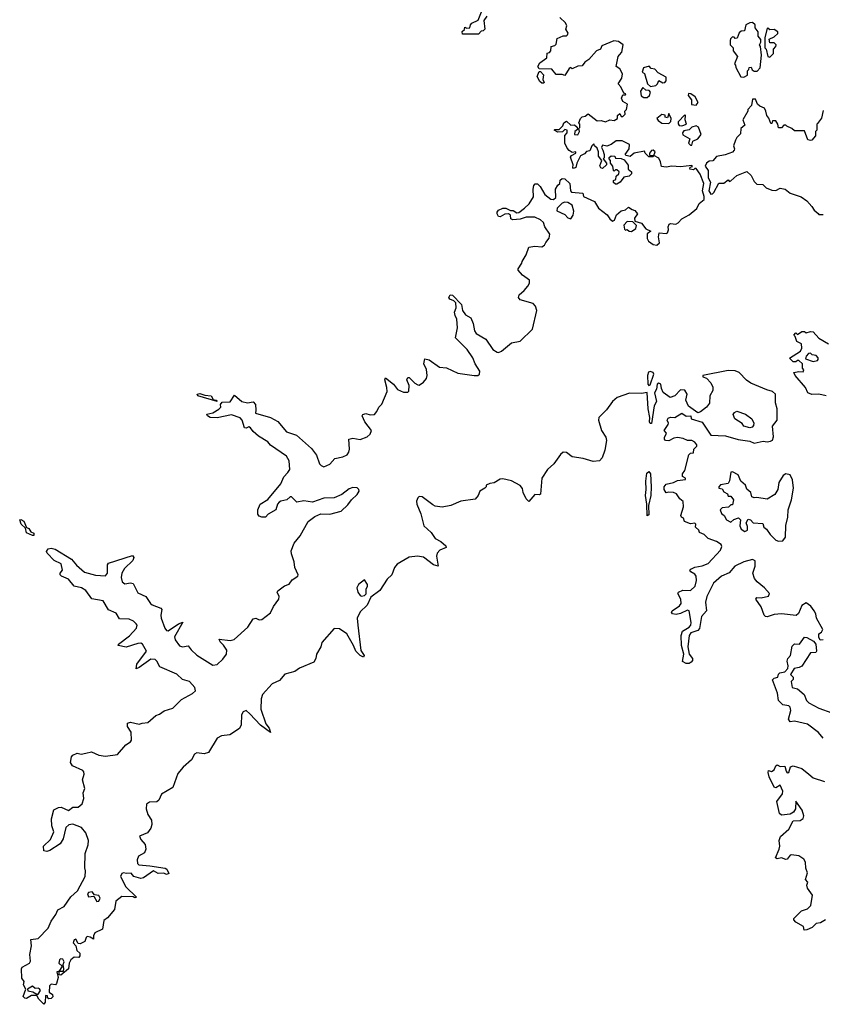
# Model space of a CAD drawing. Extents: x 2106670 to 2323771, y 35271 to 224896.
# Tile 294 of 419: x 2234917 to 2240478, y 145270 to 152090. Entities that reach past the tile are written whole.
import ezdxf

# ---------------------------------------------------------------- set-up
doc = ezdxf.new("R2010")
doc.units = 0

msp = doc.modelspace()

# ---------------------------------------------------------------- linework, layer by layer
at = {"layer": '0CON20XD'}
for points in [[(2238152.5, 152115), (2238132.5, 152085), (2238140, 152025), (2238128.3, 152011.7), (2238115, 152010), (2238095, 151990), (2237985, 151990), (2237983, 152007), (2237998.3, 152021.7), (2238001.7, 152038.3), (2238015, 152030), (2238036.7, 152033.3), (2238040, 152055), (2238050, 152065), (2238093, 152087), (2238120, 152155)], [(2238563.3, 150546.7), (2238584.3, 150575.7), (2238590.5, 150605), (2238555.6, 150655), (2238545.8, 150685.8), (2238525, 150703.6), (2238485, 150720.8), (2238425, 150721.9), (2238385, 150708.8), (2238334, 150704), (2238320, 150710), (2238317.5, 150735), (2238304.2, 150744.2), (2238277.8, 150742.2), (2238245, 150724), (2238235, 150726.7), (2238224.1, 150744.1), (2238224.2, 150755.8), (2238235, 150770), (2238265, 150784), (2238285, 150783.8), (2238317, 150767), (2238335, 150767.5), (2238361.2, 150751.2), (2238375, 150753.8), (2238415, 150783.3), (2238446.8, 150813.2), (2238476.8, 150863.2), (2238473.9, 150916.1), (2238478.3, 150941.7), (2238488.3, 150951.7), (2238505, 150952.5), (2238522.5, 150935), (2238555, 150878.8), (2238596.4, 150846.4), (2238615, 150843.8), (2238632.3, 150857.7), (2238630, 150915), (2238645, 150942.5), (2238660, 150955), (2238661.7, 150978.3), (2238675, 150990), (2238695, 150987.5), (2238727.5, 150955), (2238732.5, 150905), (2238740, 150895), (2238818.3, 150888.3), (2238822.5, 150865), (2238899.3, 150829.3), (2238927.5, 150785), (2238988.3, 150738.3), (2239005, 150710), (2239025, 150693.3), (2239038.8, 150701.2), (2239052, 150738), (2239085, 150766.7), (2239115, 150772.5), (2239135, 150790), (2239160, 150775), (2239178.3, 150768.3), (2239197.5, 150745), (2239177.5, 150715), (2239180, 150695), (2239225, 150680), (2239255, 150640), (2239290, 150625), (2239263.9, 150606.1), (2239264.2, 150575), (2239272.9, 150555), (2239305, 150532.9), (2239332.5, 150527.5), (2239350, 150545), (2239342.5, 150585), (2239346.7, 150613.3), (2239395, 150608.8), (2239405, 150613.8), (2239413, 150633), (2239410, 150655), (2239417, 150673), (2239425, 150677.5), (2239463, 150673), (2239478.3, 150681.7), (2239505, 150710), (2239555, 150737.5), (2239607.7, 150782.3), (2239623.6, 150816.4), (2239658.8, 150845), (2239660, 150865), (2239646.7, 150905), (2239656.7, 150955), (2239630.7, 151020.7), (2239605, 151060), (2239595, 151060), (2239585, 151050), (2239560, 151055), (2239561.7, 151068.3), (2239578.3, 151071.7), (2239575, 151080), (2239495, 151070), (2239435, 151076.2), (2239395, 151068.8), (2239363, 151073), (2239357.5, 151105), (2239345, 151130), (2239310, 151150), (2239320, 151175), (2239307, 151187), (2239295, 151182.5), (2239280, 151165), (2239281.7, 151151.7), (2239310, 151150), (2239305, 151140), (2239275, 151140), (2239250, 151165), (2239245, 151180), (2239174, 151166), (2239147, 151143), (2239118.3, 151148.3), (2239112.5, 151155), (2239140, 151195), (2239142.5, 151225), (2239091.4, 151251.4), (2239050, 151250), (2239015, 151224), (2238986.1, 151213.9), (2238955, 151220), (2238947.5, 151205), (2238956.7, 151185), (2238967.5, 151155), (2238967, 151133), (2238960, 151125), (2238982.5, 151095), (2238982.5, 151085), (2238955, 151060), (2238943.6, 151063.6), (2238937, 151077), (2238950, 151115), (2238927.5, 151145), (2238926.7, 151175), (2238918.8, 151198.8), (2238900, 151215), (2238895, 151230), (2238880, 151215), (2238868.3, 151181.7), (2238845, 151177.5), (2238829.3, 151160.7), (2238803.6, 151146.4), (2238777.5, 151095), (2238770, 151065), (2238755, 151060), (2238750, 151065), (2238752.5, 151085), (2238733.3, 151136.7), (2238740, 151150), (2238770, 151165), (2238770, 151175), (2238745, 151170), (2238723.6, 151183.6), (2238709.3, 151199.3), (2238694.2, 151234.2), (2238693.6, 151286.4), (2238710, 151305), (2238710, 151325), (2238695, 151330), (2238677, 151313), (2238645, 151310), (2238620, 151325), (2238625, 151330), (2238655, 151330), (2238680, 151355), (2238687.5, 151375), (2238706.4, 151386.4), (2238735, 151360), (2238761.7, 151361.7), (2238780, 151345), (2238781.7, 151328.3), (2238762.5, 151315), (2238760, 151295), (2238785, 151292.5), (2238796.7, 151315), (2238790, 151335), (2238797, 151343), (2238797.5, 151365), (2238790, 151375), (2238803.3, 151405), (2238815, 151417.5), (2238835, 151422.5), (2238855, 151437.5), (2238918.3, 151388.3), (2238945, 151392.5), (2238975, 151382.5), (2239005, 151396.7), (2239035, 151392.5), (2239060, 151405), (2239060, 151425), (2239075, 151440), (2239085, 151420), (2239095, 151420), (2239112.5, 151435), (2239110, 151455), (2239121.7, 151468.3), (2239127.5, 151505), (2239095, 151522.5), (2239087.5, 151545), (2239095, 151570), (2239115, 151570), (2239117.5, 151575), (2239101.7, 151581.7), (2239082.5, 151625), (2239062.5, 151645), (2239090, 151685), (2239092.5, 151715), (2239075, 151750), (2239050, 151765), (2239063.3, 151835), (2239073, 151847), (2239090, 151865), (2239097.5, 151915), (2239065, 151937.5), (2239033, 151943), (2238950.7, 151909.3), (2238940, 151885), (2238912.5, 151875), (2238860, 151815), (2238833.6, 151796.4), (2238815, 151770), (2238785, 151767.5), (2238745, 151750), (2238735, 151757.5), (2238725, 151752.5), (2238695, 151702.5), (2238675, 151710), (2238635, 151710), (2238605, 151746.7), (2238515, 151750), (2238507.5, 151765), (2238520, 151790), (2238570, 151825), (2238571.7, 151858.3), (2238588.3, 151861.7), (2238597, 151873), (2238600, 151905), (2238625, 151910), (2238635, 151920), (2238641.7, 151958.3), (2238683, 151977), (2238705, 151977.5), (2238712.5, 151985), (2238716.4, 151996.4), (2238700, 152025), (2238707, 152047), (2238698.3, 152068.3), (2238660, 152105)], [(2239935, 151692), (2239960, 151705), (2239960, 151735), (2239970, 151745), (2239971.7, 151758.3), (2239985, 151760), (2239991.7, 151741.7), (2240005, 151732.5), (2240027, 151733), (2240047.5, 151755), (2240057.5, 151845), (2240050, 151905), (2240042.5, 151915), (2240052.5, 151935), (2240053, 151953), (2240032.5, 151975), (2240032.5, 152005), (2240013, 152033), (2240012.5, 152055), (2239995, 152070), (2239975, 152067.5), (2239947, 152053), (2239938.3, 152011.7), (2239915, 152010), (2239901.7, 151998.3), (2239888.3, 151961.7), (2239875, 151960), (2239868.3, 151968.3), (2239855, 151970), (2239842.5, 151957.5), (2239840, 151945), (2239840, 151915), (2239860, 151895), (2239860, 151875), (2239890, 151835), (2239870, 151785), (2239877.5, 151775), (2239878.3, 151758.3), (2239913.3, 151693.3), (2239935, 151692)], [(2240115, 151830), (2240140, 151855), (2240140, 151885), (2240157, 151903), (2240157.5, 151915), (2240145, 151930), (2240115, 151930), (2240110, 151955), (2240145, 151970), (2240170, 151995), (2240170, 152005), (2240145, 152022.5), (2240115, 152020), (2240108.3, 152028.3), (2240095, 152030), (2240080, 151965), (2240080, 151895), (2240090, 151885), (2240100, 151835), (2240115, 151830)], [(2239287, 151627), (2239325, 151633.3), (2239336.7, 151645), (2239345, 151667.5), (2239372.5, 151652.5), (2239386.7, 151655), (2239396.1, 151666.1), (2239395, 151692.5), (2239341.7, 151721.7), (2239317, 151747), (2239291.7, 151751.7), (2239277.5, 151767.5), (2239240, 151755), (2239230, 151725), (2239247, 151717), (2239267.5, 151645), (2239287, 151627)], [(2238545, 151650), (2238535, 151650), (2238520.7, 151660.7), (2238502.5, 151695), (2238515, 151730), (2238525, 151730), (2238547, 151707), (2238542.5, 151675), (2238550, 151655), (2238545, 151650)], [(2239265, 151550), (2239280, 151565), (2239287, 151587), (2239278.3, 151598.3), (2239255, 151602.5), (2239235, 151620), (2239217.5, 151595), (2239223, 151563), (2239240.7, 151550.7), (2239265, 151550)], [(2239605, 151496.7), (2239616.7, 151515), (2239597.5, 151555), (2239567, 151577), (2239551.2, 151578.8), (2239547.5, 151565), (2239572.5, 151535), (2239571.7, 151501.7), (2239605, 151496.7)], [(2240485, 151460), (2240471.7, 151408.3), (2240445, 151370), (2240440, 151365), (2240440, 151325), (2240430, 151315), (2240430, 151285), (2240405, 151256.2), (2240395, 151252.5), (2240378, 151258), (2240355, 151320), (2240285, 151320), (2240267, 151337), (2240231.7, 151351.7), (2240225, 151360), (2240211.7, 151358.3), (2240195, 151340), (2240175, 151340), (2240170, 151365), (2240155, 151390), (2240131.7, 151388.3), (2240128.3, 151371.7), (2240121.7, 151371.7), (2240107, 151407), (2240092.5, 151425), (2240087, 151457), (2240076.4, 151476.4), (2240045, 151490), (2240030, 151505), (2240015, 151540), (2239995, 151540), (2239987.5, 151495), (2239963, 151467), (2239962.5, 151455), (2239927.5, 151395), (2239941.7, 151358.3), (2239913.8, 151336.2), (2239911.7, 151298.3), (2239886.2, 151273.8), (2239876.7, 151255), (2239862.5, 151215), (2239870, 151195), (2239867.5, 151185), (2239855, 151172.5), (2239805, 151152.5), (2239745, 151142), (2239718.3, 151111.7), (2239695, 151108.8), (2239675, 151096.2), (2239666.2, 151075), (2239686, 151046), (2239686.7, 150995), (2239702.5, 150965), (2239691.2, 150905), (2239705, 150881.2), (2239717.5, 150882.5), (2239727.3, 150892.7), (2239761.7, 150958.3), (2239795, 150957.5), (2239825, 150980), (2239835, 150970), (2239845, 150972.5), (2239885, 151011.2), (2239955, 151037.5), (2239985, 151010), (2240005, 150970), (2240025, 150950), (2240067, 150947), (2240090, 150925), (2240128.3, 150908.3), (2240155, 150907.5), (2240187, 150923), (2240220, 150915), (2240255, 150887.5), (2240331.7, 150861.7), (2240370, 150835), (2240406.4, 150796.4), (2240420.7, 150770.7), (2240448.3, 150748.3), (2240455, 150740), (2240485, 150740)], [(2239415, 151370), (2239427.5, 151385), (2239430, 151405), (2239415, 151440), (2239405, 151410), (2239390, 151415), (2239388.3, 151428.3), (2239365, 151432.5), (2239332.5, 151405), (2239340.7, 151390.7), (2239365, 151372.5), (2239415, 151370)], [(2239505, 151353.3), (2239537.5, 151365), (2239527.5, 151395), (2239530, 151425), (2239525, 151430), (2239478.3, 151381.7), (2239478.3, 151368.3), (2239487, 151357), (2239505, 151353.3)], [(2239575, 151220), (2239581.7, 151248.3), (2239615.9, 151264.1), (2239637.5, 151295), (2239620, 151345), (2239605, 151354), (2239574, 151346), (2239555, 151327.5), (2239519.3, 151320.7), (2239510, 151305), (2239511.7, 151291.7), (2239560, 151265), (2239550, 151235), (2239565, 151220), (2239575, 151220)], [(2239055, 150950), (2239045, 150950), (2239031.7, 150961.7), (2239030, 150975), (2239048.3, 150981.7), (2239050, 151005), (2239068.3, 151021.7), (2239070, 151035), (2239055, 151050), (2239045, 151050), (2239035, 151040), (2239030, 151045), (2239027.5, 151075), (2239010, 151095), (2239010, 151115), (2239000, 151125), (2239000, 151135), (2239015, 151147.5), (2239040, 151145), (2239045, 151130), (2239085, 151127.5), (2239105, 151120), (2239131.7, 151081.7), (2239133.3, 151053.3), (2239156.7, 151035), (2239157, 151023), (2239140, 151005), (2239101.7, 150998.3), (2239076.4, 150963.6), (2239055, 150950)], [(2238735, 150710), (2238751.2, 150735), (2238757.3, 150762.7), (2238745.7, 150805.7), (2238714.4, 150824.4), (2238695, 150825.7), (2238675, 150818.6), (2238641.2, 150785), (2238638.8, 150765), (2238695, 150740), (2238715, 150717.5), (2238735, 150710)], [(2239155, 150623.3), (2239185, 150642.5), (2239190, 150665), (2239165, 150690), (2239125, 150692.5), (2239103, 150667), (2239108.3, 150638.3), (2239115, 150632.5), (2239125, 150637.5), (2239140, 150625), (2239155, 150623.3)], [(2236511.1, 147281.1), (2236485, 147304.3), (2236464.3, 147295), (2236454.4, 147275), (2236452.2, 147205), (2236439.4, 147180.6), (2236373.9, 147136.1), (2236315, 147128.5), (2236285, 147112.5), (2236226, 147015), (2236195, 147004.4), (2236145, 147010.6), (2236128.2, 147001.8), (2236106.5, 146963.5), (2236048.5, 146911.5), (2236011.7, 146868.3), (2235978.5, 146771.5), (2235900, 146725), (2235880.6, 146685), (2235867.7, 146672.3), (2235815, 146670), (2235795, 146655.8), (2235793.1, 146625), (2235805.7, 146585), (2235830, 146545), (2235832.7, 146515), (2235825, 146490), (2235802.4, 146457.6), (2235746.2, 146435), (2235755, 146412.5), (2235786.8, 146376.8), (2235790.9, 146345), (2235781.2, 146318.8), (2235740.8, 146295), (2235731.1, 146271.1), (2235733.1, 146245), (2235741.2, 146235), (2235818.5, 146228.5), (2235925, 146212), (2235936.7, 146205), (2235950, 146175), (2235935, 146168.8), (2235915, 146177.5), (2235875.7, 146175.7), (2235845, 146193.8), (2235773.5, 146146.5), (2235755, 146140.8), (2235706.7, 146155), (2235688.3, 146178.3), (2235655.8, 146175.8), (2235635, 146181.2), (2235625, 146176), (2235616.2, 146155), (2235653.3, 146083.3), (2235727, 146013), (2235715, 146007.5), (2235703.6, 146013.6), (2235625, 146017.5), (2235583.3, 145985), (2235572.8, 145927.2), (2235525, 145870), (2235499.2, 145850.8), (2235489.4, 145790.6), (2235437.5, 145765), (2235428, 145745), (2235428.3, 145721.7), (2235405.8, 145735.8), (2235385, 145738.8), (2235376.4, 145733.6), (2235368.8, 145705), (2235335, 145689.4), (2235321.4, 145691.4), (2235305, 145721.2), (2235293.4, 145716.6), (2235286.2, 145695), (2235306, 145676), (2235313.8, 145643.8), (2235333.3, 145623.3), (2235333.8, 145605), (2235325.7, 145594.3), (2235295, 145596.7), (2235271.9, 145578.1), (2235260.6, 145555), (2235253.8, 145515), (2235201.2, 145471.2), (2235190, 145475), (2235190, 145500), (2235220, 145500), (2235223.3, 145515), (2235217.5, 145545), (2235224, 145565), (2235215, 145582), (2235200, 145585), (2235191.7, 145578.3), (2235188.8, 145555), (2235210, 145535), (2235190, 145500), (2235173.3, 145495), (2235182.5, 145455), (2235171.2, 145415), (2235165, 145403.8), (2235135, 145410), (2235122.9, 145397.1), (2235120, 145355), (2235145, 145337.5), (2235147.3, 145322.7), (2235135, 145310), (2235118.3, 145308.3), (2235110, 145315), (2235108.3, 145328.3), (2235095, 145330), (2235092.5, 145285), (2235085, 145270), (2235050, 145305), (2235035, 145330), (2234998.3, 145331.7), (2234965, 145310), (2234951.7, 145311.7), (2234940, 145325), (2234960, 145375), (2234943.3, 145405), (2234947, 145427), (2234930.7, 145450.7), (2234928.8, 145515), (2234935, 145527.5), (2234984.2, 145555.8), (2234990.5, 145569.5), (2234988, 145615), (2234998.8, 145675), (2234995, 145720), (2235045, 145725.7), (2235113.3, 145796.7), (2235134, 145846), (2235167.8, 145892.2), (2235180.8, 145925), (2235225, 145948.1), (2235270, 146015), (2235316.5, 146055), (2235370.5, 146155), (2235371.8, 146195), (2235367.5, 146215), (2235371.3, 146315), (2235392.3, 146375), (2235392.9, 146405), (2235375, 146458), (2235344.7, 146494.7), (2235285, 146518.6), (2235256.1, 146513.9), (2235235.4, 146494.6), (2235217.8, 146415), (2235197.4, 146382.6), (2235126.7, 146335), (2235105, 146327.5), (2235085, 146332.5), (2235082, 146365), (2235129.4, 146410.6), (2235152.5, 146465), (2235139.2, 146505), (2235136, 146554), (2235152.4, 146617.6), (2235185, 146633.1), (2235205, 146635.6), (2235255, 146612.9), (2235285, 146634.6), (2235322, 146635), (2235350.6, 146659.4), (2235362.2, 146695), (2235355.4, 146735), (2235368.6, 146765), (2235352.3, 146825), (2235363.3, 146865), (2235361.3, 146881.3), (2235355, 146890), (2235281.9, 146921.9), (2235268.8, 146945), (2235276, 146984), (2235285, 146996.7), (2235315, 147010), (2235342.5, 147002.5), (2235375, 147009.2), (2235415, 147019.5), (2235465, 146995.5), (2235511.9, 146988.1), (2235595, 147000.5), (2235651.7, 147068.3), (2235685, 147088.8), (2235690.3, 147099.7), (2235690, 147155), (2235664, 147195), (2235662.9, 147217.1), (2235685, 147224), (2235745, 147210), (2235765, 147218), (2235805, 147220.8), (2235860, 147270), (2235885, 147279.4), (2235917.3, 147302.7), (2235978.9, 147321.1), (2236038.9, 147381.1), (2236115, 147421.8), (2236135, 147442), (2236130.5, 147465), (2236092.5, 147505), (2236045, 147520), (2236005, 147556.5), (2235886.9, 147606.9), (2235867, 147647), (2235855, 147657.9), (2235825, 147659.6), (2235745, 147602.5), (2235723.8, 147593.8), (2235729.5, 147625), (2235795.5, 147715), (2235768.6, 147765), (2235755, 147770.5), (2235735, 147769.5), (2235655, 147742.5), (2235600, 147755), (2235602.5, 147765), (2235677.5, 147822.5), (2235727.1, 147875), (2235731.4, 147895), (2235724.3, 147905), (2235705, 147923.1), (2235675, 147936.5), (2235608.8, 147938.8), (2235585, 147978.8), (2235532.5, 148002.5), (2235495, 148064), (2235417.3, 148077.3), (2235375, 148136.2), (2235344.1, 148154.1), (2235295, 148166.2), (2235255, 148213.8), (2235207.5, 148235), (2235197.5, 148245), (2235197.5, 148255), (2235213.6, 148276.4), (2235205, 148320), (2235155, 148344), (2235106.7, 148395), (2235103.6, 148406.4), (2235114.2, 148425.8), (2235135, 148430), (2235163, 148423), (2235275, 148354), (2235310.9, 148310.9), (2235365, 148262.9), (2235441.7, 148241.7), (2235512, 148238), (2235526.1, 148256.1), (2235526.1, 148313.9), (2235532.5, 148325), (2235698.3, 148378.3), (2235707.5, 148365), (2235700, 148345), (2235642.6, 148287.4), (2235624.3, 148255), (2235619.2, 148225), (2235627.5, 148195), (2235645, 148181.4), (2235685, 148189.2), (2235704, 148184), (2235735, 148118.8), (2235791.2, 148095), (2235822.5, 148045), (2235835, 148035.7), (2235894.3, 148014.3), (2235901.2, 148005), (2235893.8, 147966.2), (2235896.5, 147945), (2235922.3, 147875), (2235935, 147858.1), (2235945, 147855.7), (2236016.2, 147905), (2236046, 147916), (2235990.5, 147815), (2235993.5, 147795), (2236025, 147752.5), (2236045, 147746.5), (2236085, 147752.9), (2236104.2, 147724.2), (2236145, 147688.2), (2236255, 147619.2), (2236285, 147623.1), (2236325, 147661.4), (2236350.5, 147695), (2236352.1, 147722.1), (2236328.5, 147758.5), (2236305, 147780), (2236300, 147800), (2236375, 147790), (2236403.2, 147796.8), (2236498.5, 147881.5), (2236535, 147940), (2236553.6, 147943.6), (2236575, 147934), (2236595, 147936.2), (2236655, 147981.1), (2236675.7, 148024.3), (2236712.5, 148075), (2236714.4, 148094.4), (2236700, 148125), (2236705, 148133.3), (2236751.8, 148168.2), (2236785, 148180), (2236805, 148208.9), (2236844, 148235), (2236845.7, 148245), (2236824.2, 148295), (2236819.6, 148335), (2236799.2, 148389.2), (2236798.3, 148411.7), (2236817.5, 148465), (2236861.1, 148515), (2236915.4, 148614.6), (2236961.4, 148648.6), (2237002.8, 148667.2), (2237065, 148665.7), (2237145, 148684.7), (2237190.5, 148729.5), (2237215.8, 148764.2), (2237255, 148802), (2237268.6, 148825), (2237267.5, 148835), (2237255, 148847.1), (2237225, 148849.4), (2237200.3, 148839.7), (2237148.3, 148801.7), (2237095, 148777.5), (2237023.6, 148776.4), (2236945, 148748.8), (2236885, 148756.7), (2236837, 148747), (2236800, 148785), (2236790, 148785), (2236767, 148763), (2236725, 148755.8), (2236715, 148748.8), (2236704, 148735), (2236692.5, 148695), (2236637.5, 148665), (2236620, 148645), (2236595, 148643.3), (2236575, 148650), (2236567.5, 148665), (2236567.5, 148695), (2236582.5, 148735), (2236635, 148766.7), (2236726.2, 148875), (2236746.4, 148923.6), (2236775, 148952.5), (2236787.5, 148975), (2236783.3, 149035), (2236765, 149067.5), (2236655, 149142.5), (2236636.1, 149166.1), (2236572.5, 149205), (2236535, 149236.2), (2236515, 149263.3), (2236505, 149270), (2236485, 149260), (2236475, 149262.5), (2236459.2, 149315), (2236445, 149331.2), (2236385, 149353.8), (2236285, 149331.4), (2236236, 149334), (2236217.5, 149345), (2236212.5, 149357.5), (2236254.3, 149365.7), (2236297.3, 149392.7), (2236310, 149405), (2236308.8, 149425), (2236319.5, 149440.5), (2236376.2, 149443.8), (2236405, 149490), (2236455.9, 149445.9), (2236495, 149436.2), (2236535, 149442.5), (2236550, 149425), (2236554, 149385), (2236550, 149365), (2236655, 149333.3), (2236705, 149306.7), (2236766.2, 149235), (2236835, 149211.2), (2236938.9, 149118.9), (2236972.3, 149072.3), (2236995, 149014.2), (2237005, 149001.9), (2237025, 148993.6), (2237065, 149011.4), (2237100.2, 149049.8), (2237155, 149061.2), (2237185.6, 149075), (2237197.8, 149095), (2237201.1, 149115), (2237197.5, 149185), (2237225, 149190.8), (2237275, 149182.7), (2237325, 149201.1), (2237345, 149218), (2237355.4, 149245.4), (2237307.1, 149305), (2237289.2, 149345), (2237295, 149356.2), (2237315, 149362.5), (2237345, 149353.3), (2237375, 149356), (2237392, 149375), (2237404.2, 149405.8), (2237425, 149427.5), (2237462.5, 149515), (2237461.7, 149541.7), (2237446.7, 149595), (2237451.2, 149608.8), (2237506, 149565), (2237535, 149527.5), (2237575, 149510), (2237605, 149508.8), (2237612.7, 149517.3), (2237615.3, 149555), (2237599.5, 149595), (2237605, 149612.5), (2237615, 149611.9), (2237655, 149571.5), (2237675, 149560), (2237685, 149559.2), (2237715, 149579.2), (2237735.5, 149604.5), (2237740.8, 149625), (2237735.7, 149665.7), (2237716.7, 149705), (2237725, 149740), (2237755, 149733.3), (2237825, 149683.8), (2237875, 149678), (2237952.1, 149642.1), (2238065, 149624.2), (2238090, 149625), (2238103.3, 149635), (2238106, 149655), (2238072, 149705), (2238057.3, 149747.3), (2238016.7, 149805), (2237937.5, 149885), (2237951.2, 149955), (2237945.8, 150015), (2237935, 150040), (2237928.8, 150065), (2237940, 150095), (2237938.8, 150128.8), (2237925, 150143.3), (2237897.5, 150155), (2237891.2, 150165), (2237900, 150185), (2237915, 150182.5), (2237977, 150117), (2237984.2, 150075), (2238005, 150046.2), (2238043.6, 150023.6), (2238058.8, 149985), (2238068.8, 149935), (2238080, 149915), (2238145.9, 149875.9), (2238195, 149806), (2238225, 149785.8), (2238235, 149784.2), (2238255, 149793.8), (2238325, 149851.2), (2238385, 149864), (2238469.5, 149945), (2238500, 150075), (2238490, 150105), (2238475, 150123.3), (2238385, 150150), (2238372.5, 150165), (2238377.5, 150185), (2238413.3, 150215), (2238437.5, 150245), (2238450, 150265), (2238450, 150285), (2238400.7, 150320.7), (2238370, 150355), (2238370, 150365), (2238397, 150403), (2238397.5, 150415), (2238425, 150460), (2238445, 150513.3), (2238485, 150521.4), (2238535, 150516.7), (2238552, 150528), (2238563.3, 150546.7)], [(2240505, 149484.3), (2240455, 149496.2), (2240405, 149493.3), (2240377.5, 149505), (2240362.3, 149542.3), (2240288.8, 149625), (2240280, 149645), (2240315, 149652.5), (2240345, 149650), (2240350, 149665), (2240340, 149675), (2240340, 149705), (2240315, 149730), (2240305, 149730), (2240295, 149720), (2240275, 149720), (2240250, 149745), (2240326.1, 149793.9), (2240336.4, 149813.6), (2240333.8, 149843.8), (2240300.7, 149860.7), (2240290, 149895), (2240280, 149905), (2240295, 149920), (2240305, 149910), (2240335, 149930), (2240355, 149930), (2240365, 149920), (2240395, 149930), (2240415, 149928), (2240453.9, 149883.9), (2240520, 149845)], [(2240415, 149722.5), (2240445, 149730), (2240450, 149735), (2240448.3, 149748.3), (2240435, 149763.3), (2240408.3, 149768.3), (2240395, 149780), (2240381.7, 149778.3), (2240365, 149760), (2240361.7, 149741.7), (2240415, 149722.5)], [(2240485, 147793.3), (2240463, 147793), (2240453.6, 147813.6), (2240453.3, 147835), (2240473, 147847), (2240482.5, 147865), (2240438.8, 147945), (2240433.8, 147975), (2240422.5, 147995), (2240398.7, 148028.7), (2240365, 148051.2), (2240335, 148033.3), (2240313.6, 147976.4), (2240296.7, 147963.3), (2240195, 147974), (2240145, 147970), (2240095, 147953.3), (2240085, 147956.7), (2240076.1, 147966.1), (2240053.6, 148023.6), (2240017.5, 148075), (2240025, 148087.5), (2240055, 148086.2), (2240105, 148096.7), (2240111.2, 148115), (2240077.5, 148155), (2240026, 148195), (2240008.3, 148218.3), (2239996.9, 148255), (2240011.9, 148305), (2240012.3, 148342.3), (2239995, 148350.8), (2239935, 148335.6), (2239871.2, 148305), (2239832.5, 148257.5), (2239780, 148235), (2239725, 148186), (2239677.1, 148095), (2239669.2, 148055), (2239676, 147995), (2239642, 147955), (2239626.9, 147873.1), (2239615, 147858), (2239566.3, 147843.7), (2239554.6, 147825.4), (2239545.4, 147745), (2239555.6, 147695), (2239578, 147665), (2239578.8, 147651.2), (2239569.3, 147640.7), (2239555, 147630), (2239535, 147630), (2239510, 147645), (2239518.8, 147695), (2239501.4, 147755), (2239500, 147825), (2239510, 147855), (2239555, 147881.2), (2239567.1, 147895), (2239570, 147915), (2239556.2, 147995), (2239545, 148000), (2239495, 147976.2), (2239465, 147970), (2239440, 147975), (2239432.5, 147985), (2239436.7, 147995), (2239489.1, 148030.9), (2239500, 148045), (2239498, 148075), (2239476.7, 148115), (2239482.5, 148125), (2239512.3, 148137.7), (2239565, 148135.8), (2239596.9, 148165), (2239606.1, 148206.1), (2239604, 148235), (2239595, 148249.2), (2239566.7, 148265), (2239560, 148275), (2239566.7, 148285), (2239595, 148297.5), (2239645, 148305.8), (2239686.4, 148323.6), (2239772, 148415), (2239781.7, 148441.7), (2239776.7, 148455), (2239745, 148476.2), (2239686.4, 148496.4), (2239660, 148525), (2239627, 148537), (2239622.5, 148555), (2239600, 148575), (2239602.5, 148595), (2239595, 148602.5), (2239565, 148597.5), (2239523.3, 148615), (2239516.1, 148636.1), (2239503.3, 148643.3), (2239497.5, 148655), (2239516, 148715), (2239513.3, 148753.3), (2239490, 148770), (2239467.5, 148805), (2239447.5, 148815), (2239415, 148817.5), (2239395, 148812.5), (2239382.5, 148835), (2239382.5, 148855), (2239395, 148872.5), (2239447, 148883), (2239475, 148897.5), (2239530, 148905), (2239530, 148915), (2239510, 148925), (2239510, 148945), (2239525, 148967.5), (2239552.5, 149075), (2239565, 149087.5), (2239585, 149090), (2239587.5, 149115), (2239607.5, 149135), (2239607.5, 149145), (2239593.9, 149163.9), (2239575, 149174), (2239545, 149176), (2239515, 149189.2), (2239475, 149196.2), (2239448.3, 149191.7), (2239415, 149173.8), (2239392.5, 149175), (2239384.1, 149184.1), (2239383.8, 149195), (2239397.5, 149225), (2239382.5, 149245), (2239410, 149285), (2239412.5, 149295), (2239403.3, 149315), (2239410.7, 149329.3), (2239425, 149337.5), (2239456.4, 149333.6), (2239505, 149363.3), (2239535, 149343.3), (2239567, 149347), (2239570, 149325), (2239645, 149302.5), (2239705, 149212.5), (2239808.3, 149208.3), (2239895, 149181.2), (2239975, 149171.2), (2240005, 149156.7), (2240069.3, 149170.7), (2240095, 149166.7), (2240119.3, 149170.7), (2240133, 149177), (2240140.7, 149199.3), (2240132.5, 149275), (2240166.2, 149315), (2240166.2, 149395), (2240153.3, 149435), (2240152.5, 149495), (2240132.5, 149515), (2240093.6, 149526.4), (2239982.2, 149572.2), (2239953.1, 149593.1), (2239902, 149645), (2239875, 149657.3), (2239825, 149659.1), (2239650, 149625), (2239650, 149615), (2239675, 149607.5), (2239706.2, 149575), (2239719.2, 149545), (2239718.8, 149521.2), (2239698, 149485), (2239695.8, 149434.2), (2239675, 149406.7), (2239635, 149372.5), (2239615, 149367.5), (2239551.7, 149411.7), (2239532.5, 149455), (2239541.2, 149495), (2239525, 149522.5), (2239495, 149526.7), (2239455, 149483.3), (2239423.6, 149473.6), (2239375, 149507.5), (2239363.3, 149535), (2239360, 149565), (2239345, 149571.2), (2239334.3, 149565), (2239328.8, 149531.2), (2239314.5, 149505), (2239330, 149445), (2239312.5, 149415), (2239295, 149292.5), (2239285, 149292.5), (2239280.8, 149305), (2239282.9, 149335), (2239271.4, 149395), (2239265, 149506.7), (2239225, 149500), (2239142.3, 149502.3), (2239057, 149473), (2239025, 149444), (2238983.6, 149386.4), (2238929.2, 149335), (2238927.5, 149315), (2238948.6, 149245), (2238979.1, 149199.1), (2238982.9, 149175), (2238972.1, 149107.9), (2238952, 149055), (2238935, 149033.3), (2238889.3, 149029.3), (2238821.2, 149051.2), (2238745, 149062), (2238705, 149090.8), (2238683.3, 149093.3), (2238665, 149077.5), (2238617.4, 149012.6), (2238573.1, 148975), (2238535.7, 148915), (2238525.7, 148804.3), (2238515, 148798.8), (2238485, 148801.2), (2238445, 148753.3), (2238425, 148770), (2238406, 148815), (2238401.7, 148841.7), (2238383.9, 148863.9), (2238325, 148896.7), (2238265, 148910), (2238245, 148907.5), (2238205, 148882.5), (2238175, 148877.5), (2238150, 148865), (2238150, 148855), (2238140, 148845), (2238106.1, 148823.9), (2238094.2, 148795), (2238071.9, 148768.1), (2237972.5, 148755), (2237905, 148725.7), (2237843.7, 148713.7), (2237795, 148720.6), (2237778.6, 148728.6), (2237705, 148785.5), (2237685, 148787.1), (2237675, 148778.1), (2237666.5, 148755), (2237667.8, 148735), (2237697.3, 148667.3), (2237717.5, 148585), (2237767.4, 148537.4), (2237795, 148496), (2237834.4, 148474.4), (2237870, 148445), (2237872.5, 148435), (2237826.7, 148415), (2237810, 148395), (2237805.8, 148375), (2237816.2, 148303.8), (2237785, 148314), (2237715, 148367.5), (2237674.1, 148374.1), (2237615, 148366.7), (2237532.1, 148317.9), (2237514.4, 148295.6), (2237496.2, 148245), (2237463.3, 148215), (2237413, 148137), (2237350.7, 148089.3), (2237323.3, 148035), (2237275, 147988.8), (2237254.6, 147945.4), (2237259.6, 147895), (2237281.4, 147721.4), (2237302.5, 147685), (2237300, 147675), (2237275, 147686.7), (2237245, 147716), (2237230.6, 147755), (2237184, 147835), (2237131.7, 147871.7), (2237095, 147872.5), (2237009.2, 147775), (2237003.8, 147746.2), (2236972.2, 147695), (2236969.5, 147665), (2236955, 147640.6), (2236855, 147598.2), (2236823.9, 147576.1), (2236752.7, 147557.3), (2236717.2, 147512.8), (2236665, 147490.6), (2236598.2, 147415), (2236590.5, 147385), (2236587.5, 147315), (2236621.9, 147211.9), (2236645, 147182.5), (2236655, 147152.5), (2236585, 147202.5), (2236511.1, 147281.1)], [(2239275, 149556.7), (2239285, 149561.2), (2239311.4, 149635), (2239305.5, 149645.5), (2239285, 149652), (2239272.5, 149647.5), (2239266, 149625), (2239270, 149565), (2239275, 149556.7)], [(2236285, 149444), (2236150, 149485), (2236147.5, 149495), (2236165, 149500), (2236198.8, 149488.8), (2236244.1, 149484.1), (2236258.3, 149458.3), (2236277.5, 149455), (2236285, 149444)], [(2239975, 149263.3), (2239935, 149273.3), (2239923, 149293), (2239872.5, 149325), (2239860, 149355), (2239870, 149370), (2239885, 149377.5), (2239945, 149356.7), (2239990, 149325), (2240003.3, 149295), (2240001.7, 149278.3), (2239992.5, 149267.5), (2239975, 149263.3)], [(2239265, 148652.5), (2239262.9, 148735), (2239253.6, 148795), (2239258.5, 148835), (2239255.5, 148894.5), (2239261.5, 148948.5), (2239275, 148960), (2239288, 148945), (2239292.9, 148855), (2239290.5, 148795), (2239272.5, 148725), (2239275, 148660), (2239265, 148652.5)], [(2240175, 148477.1), (2240205, 148480.8), (2240222.5, 148505), (2240224.4, 148585.6), (2240239.2, 148645), (2240241.2, 148695), (2240264.3, 148765), (2240278.1, 148845), (2240272.3, 148902.3), (2240255, 148936.2), (2240225, 148943.3), (2240207, 148933), (2240177.5, 148885), (2240170, 148835), (2240148.8, 148801.2), (2240095, 148768.8), (2240025, 148780), (2240005, 148777.5), (2239990, 148785), (2239982.5, 148815), (2239955, 148837.5), (2239946.7, 148865), (2239912.7, 148892.7), (2239895, 148937.5), (2239855, 148958.8), (2239843.3, 148955), (2239833.8, 148895), (2239825, 148877.5), (2239773, 148867), (2239760, 148855), (2239760, 148845), (2239785, 148840), (2239795, 148820), (2239820, 148805), (2239825, 148790), (2239845, 148790), (2239862.5, 148765), (2239855, 148730), (2239845, 148730), (2239827, 148713), (2239785, 148707.5), (2239770, 148695), (2239779.3, 148669.3), (2239797.5, 148655), (2239813.3, 148625), (2239845, 148610), (2239865, 148627.5), (2239898.3, 148638.3), (2239910, 148625), (2239907.5, 148585), (2239915, 148560), (2239940, 148545), (2239958.8, 148555), (2239959.3, 148579.3), (2239950, 148605), (2239965, 148630), (2239980, 148625), (2240000, 148605), (2240065, 148600), (2240072.5, 148575), (2240091.7, 148561.7), (2240116.7, 148525), (2240156.2, 148485), (2240175, 148477.1)], [(2235005, 148516.7), (2234965, 148536), (2234956.7, 148566.7), (2234926.7, 148595), (2234916.7, 148625), (2234925, 148628.6), (2234946.4, 148616.4), (2234963.3, 148573.3), (2234979.2, 148565), (2234995, 148542.5), (2235015, 148532.5), (2235015, 148517.5), (2235005, 148516.7)], [(2237285, 148096.7), (2237305, 148102.5), (2237317, 148113), (2237317.5, 148145), (2237327.5, 148165), (2237326.7, 148176.7), (2237305, 148210), (2237265, 148176.7), (2237252, 148155), (2237258.8, 148125), (2237275, 148102.5), (2237285, 148096.7)], [(2240485, 147113.3), (2240451.7, 147151.7), (2240375, 147210), (2240285, 147231.2), (2240255, 147227.5), (2240243.3, 147245), (2240260.8, 147305), (2240255, 147327.5), (2240245, 147336.2), (2240203.6, 147343.6), (2240173.8, 147375), (2240167.1, 147425), (2240133, 147517), (2240145, 147530), (2240170, 147535), (2240173.8, 147556.2), (2240182.5, 147565), (2240218.3, 147571.7), (2240240, 147595), (2240242.5, 147615), (2240233.9, 147646.1), (2240240, 147665), (2240256.7, 147685), (2240269.3, 147750.7), (2240285, 147766.7), (2240320, 147765), (2240355, 147812.5), (2240371.7, 147811.7), (2240416.1, 147786.1), (2240432.5, 147765), (2240437.5, 147715), (2240433, 147707), (2240395, 147703.3), (2240335, 147612.5), (2240317.7, 147602.3), (2240282.5, 147595), (2240257.5, 147555), (2240276.2, 147535), (2240275, 147520), (2240262.5, 147505), (2240270, 147465), (2240306.1, 147456.1), (2240352.5, 147415), (2240368.8, 147375), (2240385, 147358.8), (2240455, 147321.4), (2240545, 147288.5)], [(2240500, 145855), (2240465, 145833.8), (2240435, 145830), (2240407, 145803), (2240370, 145785), (2240353.3, 145783.3), (2240348.3, 145808.3), (2240295, 145840), (2240280, 145855), (2240280, 145865), (2240332.7, 145917.3), (2240375, 145931.8), (2240397.5, 145955), (2240410.4, 146025), (2240374.4, 146074.4), (2240370, 146095), (2240377.5, 146115), (2240362.5, 146135), (2240375, 146180), (2240362.9, 146212.9), (2240361.5, 146255), (2240350, 146275), (2240315, 146298.6), (2240265, 146306), (2240255, 146303.3), (2240235, 146276.2), (2240225, 146273.8), (2240195, 146284.3), (2240165, 146276.7), (2240153.9, 146283.9), (2240180, 146345), (2240184, 146365), (2240178.8, 146405), (2240187.7, 146432.3), (2240246.4, 146483.6), (2240275, 146540), (2240325, 146543.8), (2240345, 146557.5), (2240350, 146575), (2240337.5, 146615), (2240295, 146677.5), (2240291.2, 146625), (2240278.6, 146601.4), (2240255, 146586.7), (2240195, 146580), (2240181.2, 146591.2), (2240162.5, 146675), (2240202.5, 146727.5), (2240203.3, 146746.7), (2240185, 146787.5), (2240155, 146770), (2240143.3, 146775), (2240110, 146845), (2240103.3, 146875), (2240105, 146890), (2240125, 146883.3), (2240145, 146893.3), (2240155, 146922.5), (2240165, 146927.5), (2240185, 146916.7), (2240219.3, 146919.3), (2240226.7, 146885), (2240235, 146874), (2240246.2, 146875), (2240257.5, 146915), (2240275, 146921.2), (2240335, 146904), (2240384.5, 146864.5), (2240415, 146838.1), (2240493.2, 146813.2)], [(2235451.7, 145981.7), (2235465, 145984), (2235473.8, 146005), (2235465, 146022.5), (2235435, 146027.5), (2235418.1, 146048.1), (2235392.9, 146045), (2235385.7, 146035), (2235394.3, 146015), (2235429.3, 146019.3), (2235451.7, 145981.7)], [(2235045, 145340), (2235060, 145365), (2235055, 145377.5), (2235045, 145382.5), (2235025, 145380), (2235005, 145396.7), (2234970, 145375), (2234973, 145363), (2235007.5, 145357.5), (2235035, 145340), (2235045, 145340)]]:
    msp.add_lwpolyline(points, dxfattribs=at)

doc.saveas('drawing.dxf')
